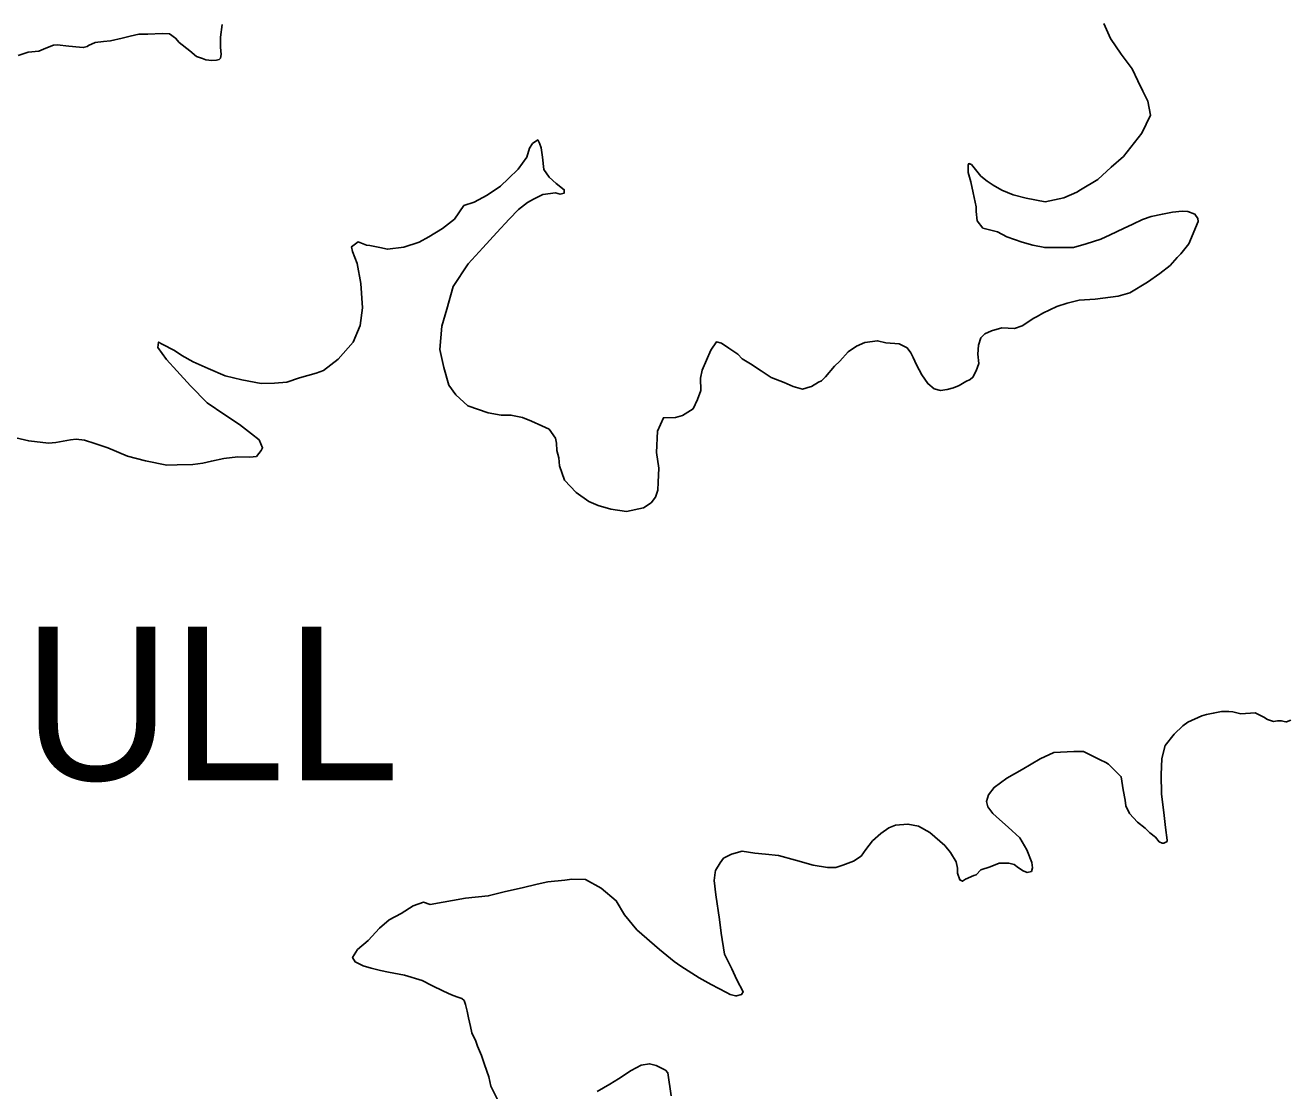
# Model space of a CAD drawing. Extents: x 31699 to 244310, y -8841 to 11474.
# Drawn here: x 146349.6 to 146639.3, y 2082.3 to 2326.6 of the extents above; entities that cross this region are included whole.
import ezdxf

# ---------------------------------------------------------------- set-up
doc = ezdxf.new("R2010")
doc.units = 0
doc.layers.add('R_Draft', color=7, linetype='Continuous')

msp = doc.modelspace()

# ---------------------------------------------------------------- linework, layer by layer
at = {"layer": 'R_Draft'}
for points in [[(146348.01, 2319.61), (146350.32, 2320.41), (146352.77, 2320.62), (146354.35, 2321.33), (146356.13, 2321.98), (146356.99, 2322.08), (146359.6, 2321.75), (146362.07, 2321.56), (146362.94, 2321.45), (146363.86, 2321.74), (146364.12, 2321.95), (146365.64, 2322.6), (146367.56, 2322.85), (146369.22, 2323.04), (146371.87, 2323.65), (146373.72, 2324.1), (146375.71, 2324.5), (146377.77, 2324.56), (146381.03, 2324.65), (146382.7, 2324.64), (146384.06, 2323.61), (146384.89, 2322.63), (146387.34, 2320.7), (146388.91, 2319.41), (146390.26, 2318.92), (146391.07, 2318.67), (146392.4, 2318.51), (146393.47, 2318.61), (146394.06, 2318.76), (146394.39, 2319.04), (146394.56, 2319.91), (146394.38, 2321.58), (146394.44, 2323.85), (146394.76, 2326.73)], [(146596.92, 2326.95), (146598.48, 2323.53), (146600.86, 2319.92)], [(146600.86, 2319.92), (146603.42, 2316.6), (146604.7, 2313.83), (146605.84, 2311.46), (146607.04, 2309.16), (146607.6, 2305.97), (146605.66, 2301.84), (146601.42, 2296.51), (146598.63, 2294.02), (146595.58, 2291.19), (146591.59, 2288.81), (146590.74, 2288.31), (146587.78, 2287.03), (146583.48, 2286.1), (146579.13, 2286.9), (146576.17, 2287.68), (146573.54, 2288.74), (146571.58, 2289.89), (146570.21, 2290.85), (146568.71, 2292), (146566.57, 2294.68), (146565.97, 2294.86), (146565.78, 2294.52), (146565.83, 2292.79), (146566.42, 2290.67), (146566.96, 2288.15), (146567.66, 2284.96), (146567.62, 2283.89), (146567.89, 2281.76), (146569.2, 2280.07), (146572.56, 2279.23), (146574.66, 2278.09), (146578.22, 2276.86), (146580.64, 2276.13), (146583.39, 2275.61), (146587.12, 2275.66), (146589.99, 2275.61), (146592.89, 2276.49), (146596.26, 2277.53), (146598.36, 2278.52), (146601.45, 2279.95), (146603.55, 2280.95), (146605.78, 2282.08), (146607.76, 2282.74), (146610.34, 2283.28), (146612.66, 2283.69), (146614.85, 2283.95), (146616.19, 2283.86), (146617.8, 2283.3), (146618.5, 2282.26), (146618.58, 2281.59), (146616.41, 2276.45), (146614.61, 2274.2), (146613.77, 2273.3), (146612.16, 2271.52), (146609.75, 2269.65), (146606.94, 2267.7), (146602.88, 2265.24), (146600.24, 2264.49), (146594.93, 2263.8), (146591.28, 2263.56), (146588.5, 2262.88), (146586.13, 2262.07), (146582.97, 2260.58), (146581.6, 2259.8), (146580.87, 2259.45), (146578.2, 2257.63), (146576.42, 2257.05), (146573.55, 2257.23), (146571.17, 2256.49), (146569.66, 2255.85), (146568.75, 2254.95), (146568.2, 2253.2), (146568, 2251.19), (146568.26, 2249.06), (146567.65, 2247.38), (146566.89, 2245.88), (146566.31, 2245.33), (146565.25, 2244.9), (146563.75, 2243.99), (146562.43, 2243.48), (146560.98, 2243.04), (146559.45, 2242.86), (146558.04, 2243.22), (146556.54, 2244.44), (146555.22, 2246.41), (146553.95, 2248.71), (146553.23, 2250.42), (146552.67, 2251.47), (146551.83, 2252.65), (146550.01, 2253.53), (146546.94, 2253.77), (146545.06, 2254.25), (146542.14, 2253.83), (146540.23, 2252.98), (146538.34, 2251.72), (146536.41, 2249.59), (146535.17, 2248.42), (146533.12, 2245.96), (146532.21, 2245.06), (146531.49, 2244.77)], [(146531.49, 2244.77), (146529.92, 2243.79), (146529.59, 2243.65), (146527.87, 2243.13), (146525.72, 2243.73), (146523.63, 2244.67), (146520.66, 2245.79), (146518.35, 2247.32), (146515.91, 2248.99), (146514.01, 2250.07), (146512.98, 2251.17), (146510.94, 2252.51), (146509.24, 2253.66), (146508.1, 2253.96), (146506.82, 2252.12), (146505.83, 2249.76), (146504.83, 2247.52), (146504.42, 2245.64), (146504.5, 2242.84), (146503.76, 2240.75), (146502.76, 2238.65), (146500.34, 2237.11), (146498.69, 2236.66), (146495.96, 2236.58), (146494.58, 2233.54), (146494.33, 2228.65), (146494.91, 2225), (146494.73, 2221.86), (146494.65, 2219.99), (146494.1, 2218.37), (146493.14, 2217.07), (146491.38, 2215.95), (146487.47, 2215.1), (146483.93, 2215.66), (146480.97, 2216.44), (146478.88, 2217.38), (146475.95, 2219.43), (146473.27, 2222.29), (146472.11, 2225.6), (146471.99, 2227.39), (146471.54, 2229.12), (146471.42, 2230.78), (146471.19, 2231.91), (146469.73, 2233.94), (146468.04, 2234.76), (146465.67, 2235.82), (146463.65, 2236.63), (146460.97, 2237.22), (146458.77, 2237.22), (146455.76, 2237.73), (146451.11, 2239.33), (146448.37, 2241.85), (146446.78, 2244.08), (146445.59, 2248.11), (146444.67, 2252.23), (146445.18, 2257.58), (146446.32, 2261.49), (146447.77, 2266.67), (146451.21, 2271.85), (146454.57, 2275.55), (146457.79, 2279.05), (146460.56, 2282.14), (146462.76, 2284.34), (146464.78, 2285.93), (146466.16, 2286.71), (146468.32, 2287.77), (146471.18, 2288.12), (146472.25, 2287.82), (146473.18, 2288.05), (146473.22, 2288.85), (146471.38, 2290.33), (146469.74, 2291.75), (146468.55, 2293.52), (146468.2, 2296.32), (146467.94, 2298.44), (146467.57, 2299.57), (146467.15, 2300.29), (146465.91, 2299.45), (146465.28, 2298.37), (146464.6, 2296.34), (146462.62, 2293.61), (146460.42, 2291.41), (146458.61, 2289.69), (146455.54, 2287.66), (146452.59, 2286.04), (146450.21, 2285.24), (146448.04, 2282.1), (146445.31, 2279.95), (146442.17, 2278.06), (146439.94, 2276.85), (146436.44, 2275.68), (146432.66, 2275.24), (146430.92, 2275.65), (146428.64, 2276.05), (146427.9, 2276.17), (146425.95, 2276.91), (146424.45, 2275.8), (146424.68, 2274.67), (146425.7, 2271.96), (146426.57, 2267.38), (146426.93, 2261.78)], [(146426.93, 2261.78), (146426.45, 2257.76), (146424.83, 2253.91), (146421.35, 2250), (146418.03, 2247.43), (146416.32, 2246.78), (146412.49, 2245.73), (146409.59, 2244.78), (146406.8, 2244.5), (146403.73, 2244.47), (146399.31, 2245.28), (146395.49, 2246.23), (146391.58, 2247.85), (146388.13, 2249.42), (146385.56, 2250.88), (146383.86, 2252.03), (146381.02, 2253.49), (146380.2, 2253.93), (146380.04, 2252.66), (146382.05, 2249.98), (146384.4, 2247.31), (146387.56, 2243.93), (146391.34, 2240.04), (146395.42, 2237.29), (146398.75, 2235.05), (146401.48, 2232.93), (146403.25, 2231.51), (146404.04, 2229.73), (146403.72, 2229.12), (146402.63, 2227.69), (146401.11, 2227.57), (146398.37, 2227.63), (146395.19, 2227.27), (146392.34, 2226.65), (146390.36, 2226.19), (146388.03, 2225.85), (146384.44, 2225.81), (146382.11, 2225.74), (146377.22, 2226.73), (146373.12, 2227.82), (146368.54, 2229.68), (146365.58, 2230.66), (146363.22, 2231.46), (146361.35, 2231.67), (146360.02, 2231.5), (146356.64, 2230.93), (146354.98, 2230.75), (146350.44, 2231.29), (146346.48, 2232.24)], [(146511.64, 2110.26), (146509.94, 2113.62), (146509.2, 2118.4), (146508.84, 2121.53), (146507.94, 2127.18), (146507.58, 2130.5), (146507.79, 2132.31), (146507.91, 2132.78), (146508.99, 2134.55), (146509.76, 2135.58), (146511.53, 2136.56), (146514.04, 2137.24), (146516.92, 2136.79), (146519.39, 2136.53), (146522.33, 2136.21), (146526.22, 2135.19), (146530.25, 2133.98), (146533.53, 2133.47), (146535.47, 2133.46), (146537.12, 2133.98), (146539.55, 2134.92), (146541.25, 2136.1), (146542.34, 2137.61), (146543.88, 2139.59), (146545.76, 2141.25), (146547.65, 2142.57), (146549.17, 2143.15), (146552.02, 2143.43), (146554.43, 2142.97), (146557.01, 2141.51), (146560.43, 2138.54), (146561.74, 2136.91), (146563.07, 2134.75), (146563.38, 2133.29), (146563.35, 2132.15), (146563.93, 2130.63), (146564.54, 2130.32), (146565.19, 2130.8), (146567.09, 2131.66), (146567.69, 2131.81), (146568.72, 2132.98), (146570.83, 2133.64), (146572.94, 2134.5), (146575.14, 2134.5), (146576.35, 2134.14), (146577.37, 2133.43), (146578.39, 2132.73), (146579.33, 2132.35), (146580.32, 2132.58), (146580.56, 2133.39), (146580.4, 2134.59), (146579.24, 2137.49), (146577.63, 2140.25), (146574.96, 2142.71), (146572.97, 2144.45), (146571.47, 2145.88), (146570.29, 2147.38), (146570.05, 2148.64), (146570.47, 2150.12), (146571.76, 2151.83), (146574.69, 2153.98), (146578.16, 2155.95), (146582.35, 2158.41), (146585.44, 2159.84), (146590.03, 2160.04), (146592.29, 2160.04), (146596.08, 2158.15), (146597.36, 2157.52), (146597.98, 2157.14), (146600.92, 2154.29), (146601.35, 2151.3), (146601.82, 2148.91), (146601.99, 2147.64), (146602.84, 2145.87), (146604.63, 2143.85), (146606.4, 2142.5), (146607.5, 2141.46), (146608.73, 2140.43), (146609.63, 2139.39), (146610.3, 2139.08), (146610.7, 2139.09), (146611.42, 2139.44), (146611.41, 2139.78), (146611.06, 2142.64), (146610.78, 2145.37), (146610.17, 2150.36), (146610.04, 2154.69), (146610.19, 2158.43), (146610.97, 2161.46), (146613.02, 2164.06), (146615.03, 2165.92), (146616.21, 2166.76), (146619.36, 2168.25), (146620.48, 2168.55), (146622.01, 2168.86), (146623.93, 2169.26), (146625.59, 2169.24), (146626.53, 2169.13), (146628.34, 2168.72), (146631.6, 2168.95), (146633.62, 2167.94)], [(146633.62, 2167.94), (146634.44, 2167.43), (146635.11, 2167.18), (146635.79, 2166.93), (146636.71, 2167.1), (146637.38, 2167.12), (146637.58, 2167.12), (146638.65, 2166.89), (146638.78, 2166.89), (146639.77, 2167.25)], [(146458.34, 2079.38), (146456.36, 2083.33), (146455.96, 2085.45), (146454.94, 2088.29), (146454.22, 2090.34), (146453.29, 2092.52), (146452.92, 2093.64), (146452, 2095.55), (146451.75, 2097.01), (146451.23, 2099), (146450.98, 2100.53), (146450.6, 2102.05), (146450.24, 2102.98), (146449.7, 2103.43), (146448.55, 2103.86), (146447.34, 2104.29), (146445.52, 2105.11), (146442.88, 2106.43), (146440.65, 2107.57), (146436.62, 2108.78), (146432.93, 2109.48), (146431.05, 2109.89), (146428.91, 2110.42), (146427.09, 2110.97), (146425.27, 2111.85), (146424.7, 2112.84), (146425.85, 2114.67), (146428.25, 2116.75), (146430.83, 2119.56), (146433.11, 2121.5), (146435.86, 2122.91), (146438.54, 2124.66), (146440.98, 2125.54), (146442.46, 2124.98), (146450.55, 2126.42), (146455.79, 2126.97), (146459.76, 2127.96), (146463.53, 2128.8), (146466.97, 2129.64), (146469.48, 2130.18), (146473.34, 2130.56), (146474.99, 2130.81), (146478.06, 2130.7), (146481.65, 2128.74), (146485.13, 2125.84), (146487.03, 2122.62), (146489.86, 2119.17), (146495.06, 2114.71), (146498.4, 2111.94), (146499.97, 2110.85), (146504.18, 2108.17), (146506.89, 2106.65), (146508.65, 2105.7), (146510.41, 2104.82), (146511.29, 2104.38), (146512.49, 2104.08), (146512.69, 2104.08), (146513.88, 2104.39), (146514.26, 2105), (146512.79, 2107.69), (146511.64, 2110.26)], [(146497.72, 2081.14), (146496.97, 2086.4), (146496.42, 2086.98), (146494.25, 2088.12), (146492.77, 2088.48), (146490.85, 2088.15), (146488.56, 2086.95), (146485.68, 2085.06), (146483.65, 2083.8), (146480.77, 2082.11)]]:
    msp.add_lwpolyline(points, dxfattribs=at)

# ---------------------------------------------------------------- texts
msp.add_text('BULL', height=35.2, dxfattribs=at).set_placement((146317.69, 2153.49))

doc.saveas('drawing.dxf')
